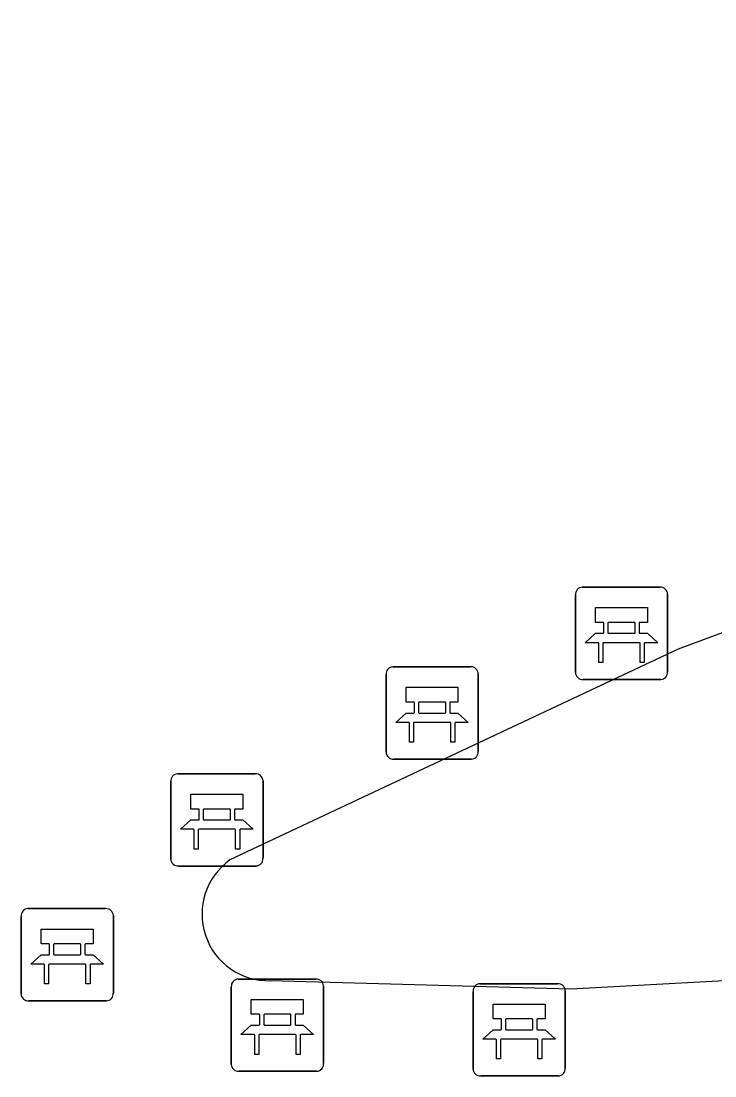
# Model space of a CAD drawing. Extents: x 161087 to 161922, y 382574 to 383873.
# Drawn here: x 161254.21 to 161261.73, y 383575.34 to 383586.78 of the extents above; entities that cross this region are included whole.
import ezdxf

# ---------------------------------------------------------------- set-up
doc = ezdxf.new("R2010")
doc.units = 0
doc.layers.add('IMGEO_Bank', color=7, linetype='Continuous')
doc.layers.add('IMGEO_Voetgangersgebied_open', color=7, linetype='Continuous')

msp = doc.modelspace()

# ---------------------------------------------------------------- linework, layer by layer
at = {"layer": 'IMGEO_Bank'}
for p, q in [((161260.294, 383580.641), (161261.135, 383580.641)), ((161261.135, 383580.641), (161260.294, 383580.641)), ((161260.219, 383579.716), (161260.219, 383580.557)), ((161260.219, 383580.557), (161260.219, 383579.716)), ((161261.219, 383580.566), (161261.219, 383579.725)), ((161261.219, 383579.725), (161261.219, 383580.566)), ((161260.528, 383580.147), (161260.528, 383580.253)), ((161260.572, 383580.253), (161260.572, 383580.147)), ((161260.86, 383580.259), (161260.578, 383580.259)), ((161260.866, 383580.147), (161260.866, 383580.253)), ((161260.91, 383580.253), (161260.91, 383580.147)), ((161260.578, 383580.141), (161260.86, 383580.141)), ((161260.916, 383580.039), (161260.523, 383580.039)), ((161258.242, 383579.777), (161259.083, 383579.777)), ((161259.083, 383579.777), (161258.242, 383579.777)), ((161259.167, 383579.702), (161259.167, 383578.861)), ((161259.167, 383578.861), (161259.167, 383579.702)), ((161258.167, 383578.852), (161258.167, 383579.693)), ((161258.167, 383579.693), (161258.167, 383578.852)), ((161261.144, 383579.641), (161260.303, 383579.641)), ((161260.303, 383579.641), (161261.144, 383579.641)), ((161258.476, 383579.283), (161258.476, 383579.389)), ((161258.52, 383579.389), (161258.52, 383579.283)), ((161258.808, 383579.395), (161258.526, 383579.395)), ((161258.814, 383579.283), (161258.814, 383579.389)), ((161258.858, 383579.389), (161258.858, 383579.283)), ((161258.526, 383579.277), (161258.808, 383579.277)), ((161258.864, 383579.175), (161258.471, 383579.175)), ((161259.092, 383578.777), (161258.251, 383578.777)), ((161258.251, 383578.777), (161259.092, 383578.777)), ((161255.909, 383578.618), (161256.75, 383578.618)), ((161256.75, 383578.618), (161255.909, 383578.618)), ((161255.834, 383577.693), (161255.834, 383578.534)), ((161255.834, 383578.534), (161255.834, 383577.693)), ((161256.834, 383578.543), (161256.834, 383577.702)), ((161256.834, 383577.702), (161256.834, 383578.543)), ((161256.143, 383578.124), (161256.143, 383578.23)), ((161256.187, 383578.23), (161256.187, 383578.124)), ((161256.475, 383578.236), (161256.193, 383578.236)), ((161256.481, 383578.124), (161256.481, 383578.23)), ((161256.525, 383578.23), (161256.525, 383578.124)), ((161256.193, 383578.118), (161256.475, 383578.118)), ((161256.531, 383578.016), (161256.138, 383578.016)), ((161256.759, 383577.618), (161255.918, 383577.618)), ((161255.918, 383577.618), (161256.759, 383577.618)), ((161254.212, 383576.231), (161254.212, 383577.072)), ((161254.212, 383577.072), (161254.212, 383576.231)), ((161254.287, 383577.156), (161255.128, 383577.156)), ((161255.128, 383577.156), (161254.287, 383577.156)), ((161255.212, 383577.081), (161255.212, 383576.24)), ((161255.212, 383576.24), (161255.212, 383577.081)), ((161254.521, 383576.662), (161254.521, 383576.768)), ((161254.565, 383576.768), (161254.565, 383576.662)), ((161254.853, 383576.774), (161254.571, 383576.774)), ((161254.859, 383576.662), (161254.859, 383576.768)), ((161254.903, 383576.768), (161254.903, 383576.662)), ((161254.571, 383576.656), (161254.853, 383576.656)), ((161254.909, 383576.554), (161254.516, 383576.554)), ((161256.565, 383576.392), (161257.406, 383576.392)), ((161257.406, 383576.392), (161256.565, 383576.392)), ((161256.49, 383575.467), (161256.49, 383576.308)), ((161256.49, 383576.308), (161256.49, 383575.467)), ((161257.49, 383576.317), (161257.49, 383575.476)), ((161257.49, 383575.476), (161257.49, 383576.317)), ((161259.185, 383576.342), (161260.026, 383576.342)), ((161260.026, 383576.342), (161259.185, 383576.342)), ((161255.137, 383576.156), (161254.296, 383576.156)), ((161254.296, 383576.156), (161255.137, 383576.156)), ((161259.11, 383575.417), (161259.11, 383576.258)), ((161259.11, 383576.258), (161259.11, 383575.417)), ((161260.11, 383576.267), (161260.11, 383575.426)), ((161260.11, 383575.426), (161260.11, 383576.267)), ((161256.799, 383575.898), (161256.799, 383576.004)), ((161256.843, 383576.004), (161256.843, 383575.898)), ((161257.131, 383576.01), (161256.849, 383576.01)), ((161257.137, 383575.898), (161257.137, 383576.004)), ((161257.181, 383576.004), (161257.181, 383575.898)), ((161259.419, 383575.848), (161259.419, 383575.954)), ((161259.463, 383575.954), (161259.463, 383575.848)), ((161259.751, 383575.96), (161259.469, 383575.96)), ((161259.757, 383575.848), (161259.757, 383575.954)), ((161259.801, 383575.954), (161259.801, 383575.848)), ((161256.849, 383575.892), (161257.131, 383575.892)), ((161259.469, 383575.842), (161259.751, 383575.842)), ((161257.187, 383575.79), (161256.794, 383575.79)), ((161259.807, 383575.74), (161259.414, 383575.74)), ((161257.415, 383575.392), (161256.574, 383575.392)), ((161256.574, 383575.392), (161257.415, 383575.392)), ((161260.035, 383575.342), (161259.194, 383575.342)), ((161259.194, 383575.342), (161260.035, 383575.342))]:
    msp.add_line(p, q, dxfattribs=at)
for points in [[(161260.522, 383580.259), (161260.436, 383580.259), (161260.436, 383580.42), (161260.999, 383580.42), (161260.999, 383580.259), (161260.916, 383580.259)], [(161260.466, 383580.039), (161260.324, 383580.039), (161260.436, 383580.141), (161260.522, 383580.141)], [(161260.916, 383580.141), (161260.999, 383580.141), (161261.111, 383580.039), (161260.972, 383580.039)], [(161260.516, 383580.032), (161260.516, 383579.825), (161260.473, 383579.825), (161260.473, 383580.032)], [(161260.966, 383580.032), (161260.966, 383579.825), (161260.922, 383579.825), (161260.922, 383580.032)], [(161258.47, 383579.395), (161258.384, 383579.395), (161258.384, 383579.556), (161258.947, 383579.556), (161258.947, 383579.395), (161258.864, 383579.395)], [(161258.414, 383579.175), (161258.272, 383579.175), (161258.384, 383579.277), (161258.47, 383579.277)], [(161258.864, 383579.277), (161258.947, 383579.277), (161259.059, 383579.175), (161258.92, 383579.175)], [(161258.464, 383579.168), (161258.464, 383578.961), (161258.421, 383578.961), (161258.421, 383579.168)], [(161258.914, 383579.168), (161258.914, 383578.961), (161258.87, 383578.961), (161258.87, 383579.168)], [(161256.137, 383578.236), (161256.051, 383578.236), (161256.051, 383578.397), (161256.614, 383578.397), (161256.614, 383578.236), (161256.531, 383578.236)], [(161256.081, 383578.016), (161255.939, 383578.016), (161256.051, 383578.118), (161256.137, 383578.118)], [(161256.531, 383578.118), (161256.614, 383578.118), (161256.726, 383578.016), (161256.587, 383578.016)], [(161256.131, 383578.009), (161256.131, 383577.802), (161256.088, 383577.802), (161256.088, 383578.009)], [(161256.581, 383578.009), (161256.581, 383577.802), (161256.537, 383577.802), (161256.537, 383578.009)], [(161254.515, 383576.774), (161254.429, 383576.774), (161254.429, 383576.935), (161254.992, 383576.935), (161254.992, 383576.774), (161254.909, 383576.774)], [(161254.459, 383576.554), (161254.317, 383576.554), (161254.429, 383576.656), (161254.515, 383576.656)], [(161254.909, 383576.656), (161254.992, 383576.656), (161255.104, 383576.554), (161254.965, 383576.554)], [(161254.509, 383576.547), (161254.509, 383576.34), (161254.466, 383576.34), (161254.466, 383576.547)], [(161254.959, 383576.547), (161254.959, 383576.34), (161254.915, 383576.34), (161254.915, 383576.547)], [(161256.793, 383576.01), (161256.707, 383576.01), (161256.707, 383576.171), (161257.27, 383576.171), (161257.27, 383576.01), (161257.187, 383576.01)], [(161259.413, 383575.96), (161259.327, 383575.96), (161259.327, 383576.121), (161259.89, 383576.121), (161259.89, 383575.96), (161259.807, 383575.96)], [(161256.737, 383575.79), (161256.595, 383575.79), (161256.707, 383575.892), (161256.793, 383575.892)], [(161257.187, 383575.892), (161257.27, 383575.892), (161257.382, 383575.79), (161257.243, 383575.79)], [(161259.357, 383575.74), (161259.215, 383575.74), (161259.327, 383575.842), (161259.413, 383575.842)], [(161259.807, 383575.842), (161259.89, 383575.842), (161260.002, 383575.74), (161259.863, 383575.74)], [(161256.787, 383575.783), (161256.787, 383575.576), (161256.744, 383575.576), (161256.744, 383575.783)], [(161257.237, 383575.783), (161257.237, 383575.576), (161257.193, 383575.576), (161257.193, 383575.783)], [(161259.407, 383575.733), (161259.407, 383575.526), (161259.364, 383575.526), (161259.364, 383575.733)], [(161259.857, 383575.733), (161259.857, 383575.526), (161259.813, 383575.526), (161259.813, 383575.733)]]:
    msp.add_lwpolyline(points, dxfattribs=at)
for centre, radius, start, end in [((161260.297, 383580.563), 0.0779, 92.4484, 184.2845), ((161260.297, 383580.563), 0.0779, 92.4484, 184.2845), ((161261.141, 383580.563), 0.0779, 2.4484, 94.2845), ((161261.141, 383580.563), 0.0779, 2.4484, 94.2845), ((161260.521, 383580.252), 0.00671, 2.8957, 87.1043), ((161260.578, 383580.252), 0.00671, 92.8957, 177.1043), ((161260.86, 383580.252), 0.00671, 2.8957, 87.1043), ((161260.917, 383580.252), 0.00671, 92.8957, 177.1043), ((161260.521, 383580.148), 0.00671, 272.8957, 357.1043), ((161260.578, 383580.148), 0.00671, 182.8957, 267.1043), ((161260.86, 383580.148), 0.00671, 272.8957, 357.1043), ((161260.917, 383580.148), 0.00671, 182.8957, 267.1043), ((161260.466, 383580.032), 0.00671, 2.8957, 87.1043), ((161260.523, 383580.032), 0.00671, 92.8957, 177.1043), ((161260.915, 383580.032), 0.00671, 2.8957, 87.1043), ((161260.972, 383580.032), 0.00671, 92.8957, 177.1043), ((161258.245, 383579.699), 0.0779, 92.4484, 184.2845), ((161258.245, 383579.699), 0.0779, 92.4484, 184.2845), ((161259.089, 383579.699), 0.0779, 2.4484, 94.2845), ((161259.089, 383579.699), 0.0779, 2.4484, 94.2845), ((161260.297, 383579.719), 0.0779, 182.4484, 274.2845), ((161260.297, 383579.719), 0.0779, 182.4484, 274.2845), ((161261.141, 383579.719), 0.0779, 272.4484, 4.2845), ((161261.141, 383579.719), 0.0779, 272.4484, 4.2845), ((161258.469, 383579.388), 0.00671, 2.8957, 87.1043), ((161258.526, 383579.388), 0.00671, 92.8957, 177.1043), ((161258.808, 383579.388), 0.00671, 2.8957, 87.1043), ((161258.865, 383579.388), 0.00671, 92.8957, 177.1043), ((161258.469, 383579.284), 0.00671, 272.8957, 357.1043), ((161258.526, 383579.284), 0.00671, 182.8957, 267.1043), ((161258.808, 383579.284), 0.00671, 272.8957, 357.1043), ((161258.865, 383579.284), 0.00671, 182.8957, 267.1043), ((161258.414, 383579.168), 0.00671, 2.8957, 87.1043), ((161258.471, 383579.168), 0.00671, 92.8957, 177.1043), ((161258.863, 383579.168), 0.00671, 2.8957, 87.1043), ((161258.92, 383579.168), 0.00671, 92.8957, 177.1043), ((161258.245, 383578.855), 0.0779, 182.4484, 274.2845), ((161258.245, 383578.855), 0.0779, 182.4484, 274.2845), ((161259.089, 383578.855), 0.0779, 272.4484, 4.2845), ((161259.089, 383578.855), 0.0779, 272.4484, 4.2845), ((161255.912, 383578.54), 0.0779, 92.4484, 184.2845), ((161255.912, 383578.54), 0.0779, 92.4484, 184.2845), ((161256.756, 383578.54), 0.0779, 2.4484, 94.2845), ((161256.756, 383578.54), 0.0779, 2.4484, 94.2845), ((161256.136, 383578.229), 0.00671, 2.8957, 87.1043), ((161256.193, 383578.229), 0.00671, 92.8957, 177.1043), ((161256.475, 383578.229), 0.00671, 2.8957, 87.1043), ((161256.532, 383578.229), 0.00671, 92.8957, 177.1043), ((161256.136, 383578.125), 0.00671, 272.8957, 357.1043), ((161256.193, 383578.125), 0.00671, 182.8957, 267.1043), ((161256.475, 383578.125), 0.00671, 272.8957, 357.1043), ((161256.532, 383578.125), 0.00671, 182.8957, 267.1043), ((161256.081, 383578.009), 0.00671, 2.8957, 87.1043), ((161256.138, 383578.009), 0.00671, 92.8957, 177.1043), ((161256.53, 383578.009), 0.00671, 2.8957, 87.1043), ((161256.587, 383578.009), 0.00671, 92.8957, 177.1043), ((161255.912, 383577.696), 0.0779, 182.4484, 274.2845), ((161255.912, 383577.696), 0.0779, 182.4484, 274.2845), ((161256.756, 383577.696), 0.0779, 272.4484, 4.2845), ((161256.756, 383577.696), 0.0779, 272.4484, 4.2845), ((161254.29, 383577.078), 0.0779, 92.4484, 184.2845), ((161254.29, 383577.078), 0.0779, 92.4484, 184.2845), ((161255.134, 383577.078), 0.0779, 2.4484, 94.2845), ((161255.134, 383577.078), 0.0779, 2.4484, 94.2845), ((161254.514, 383576.767), 0.00671, 2.8957, 87.1043), ((161254.571, 383576.767), 0.00671, 92.8957, 177.1043), ((161254.853, 383576.767), 0.00671, 2.8957, 87.1043), ((161254.91, 383576.767), 0.00671, 92.8957, 177.1043), ((161254.514, 383576.663), 0.00671, 272.8957, 357.1043), ((161254.571, 383576.663), 0.00671, 182.8957, 267.1043), ((161254.853, 383576.663), 0.00671, 272.8957, 357.1043), ((161254.91, 383576.663), 0.00671, 182.8957, 267.1043), ((161254.459, 383576.547), 0.00671, 2.8957, 87.1043), ((161254.516, 383576.547), 0.00671, 92.8957, 177.1043), ((161254.908, 383576.547), 0.00671, 2.8957, 87.1043), ((161254.965, 383576.547), 0.00671, 92.8957, 177.1043), ((161256.568, 383576.314), 0.0779, 92.4484, 184.2845), ((161256.568, 383576.314), 0.0779, 92.4484, 184.2845), ((161257.412, 383576.314), 0.0779, 2.4484, 94.2845), ((161257.412, 383576.314), 0.0779, 2.4484, 94.2845), ((161259.188, 383576.264), 0.0779, 92.4484, 184.2845), ((161259.188, 383576.264), 0.0779, 92.4484, 184.2845), ((161260.032, 383576.264), 0.0779, 2.4484, 94.2845), ((161260.032, 383576.264), 0.0779, 2.4484, 94.2845), ((161254.29, 383576.234), 0.0779, 182.4484, 274.2845), ((161254.29, 383576.234), 0.0779, 182.4484, 274.2845), ((161255.134, 383576.234), 0.0779, 272.4484, 4.2845), ((161255.134, 383576.234), 0.0779, 272.4484, 4.2845), ((161256.792, 383576.003), 0.00671, 2.8957, 87.1043), ((161256.849, 383576.003), 0.00671, 92.8957, 177.1043), ((161257.131, 383576.003), 0.00671, 2.8957, 87.1043), ((161257.188, 383576.003), 0.00671, 92.8957, 177.1043), ((161259.412, 383575.953), 0.00671, 2.8957, 87.1043), ((161259.469, 383575.953), 0.00671, 92.8957, 177.1043), ((161259.751, 383575.953), 0.00671, 2.8957, 87.1043), ((161259.808, 383575.953), 0.00671, 92.8957, 177.1043), ((161256.792, 383575.899), 0.00671, 272.8957, 357.1043), ((161256.849, 383575.899), 0.00671, 182.8957, 267.1043), ((161257.131, 383575.899), 0.00671, 272.8957, 357.1043), ((161257.188, 383575.899), 0.00671, 182.8957, 267.1043), ((161259.412, 383575.849), 0.00671, 272.8957, 357.1043), ((161259.469, 383575.849), 0.00671, 182.8957, 267.1043), ((161259.751, 383575.849), 0.00671, 272.8957, 357.1043), ((161259.808, 383575.849), 0.00671, 182.8957, 267.1043), ((161256.737, 383575.783), 0.00671, 2.8957, 87.1043), ((161256.794, 383575.783), 0.00671, 92.8957, 177.1043), ((161257.186, 383575.783), 0.00671, 2.8957, 87.1043), ((161257.243, 383575.783), 0.00671, 92.8957, 177.1043), ((161259.357, 383575.733), 0.00671, 2.8957, 87.1043), ((161259.414, 383575.733), 0.00671, 92.8957, 177.1043), ((161259.806, 383575.733), 0.00671, 2.8957, 87.1043), ((161259.863, 383575.733), 0.00671, 92.8957, 177.1043), ((161257.412, 383575.47), 0.0779, 272.4484, 4.2845), ((161257.412, 383575.47), 0.0779, 272.4484, 4.2845), ((161256.568, 383575.47), 0.0779, 182.4484, 274.2845), ((161256.568, 383575.47), 0.0779, 182.4484, 274.2845), ((161259.188, 383575.42), 0.0779, 182.4484, 274.2845), ((161259.188, 383575.42), 0.0779, 182.4484, 274.2845), ((161260.032, 383575.42), 0.0779, 272.4484, 4.2845), ((161260.032, 383575.42), 0.0779, 272.4484, 4.2845)]:
    msp.add_arc(centre, radius, start, end, dxfattribs=at)
at = {"layer": 'IMGEO_Voetgangersgebied_open'}
for points in [[(161288.344, 383580.249), (161291.91, 383581.335), (161293.703, 383582.054), (161287.588, 383586.779), (161285.735, 383586.738), (161284.117, 383586.563), (161283.27, 383586.404), (161281.213, 383586.018), (161272.252, 383583.793), (161267.375, 383582.214), (161261.334, 383579.969), (161256.476, 383577.684)], [(161256.911, 383576.375), (161260.17, 383576.288), (161264.961, 383576.545), (161274.361, 383577.763), (161278.71, 383578.42), (161284.625, 383579.543), (161288.344, 383580.249)]]:
    msp.add_lwpolyline(points, dxfattribs=at)
msp.add_arc((161256.895, 383577.096), 0.722, 125.4794, 271.2854, dxfattribs=at)

doc.saveas('drawing.dxf')
